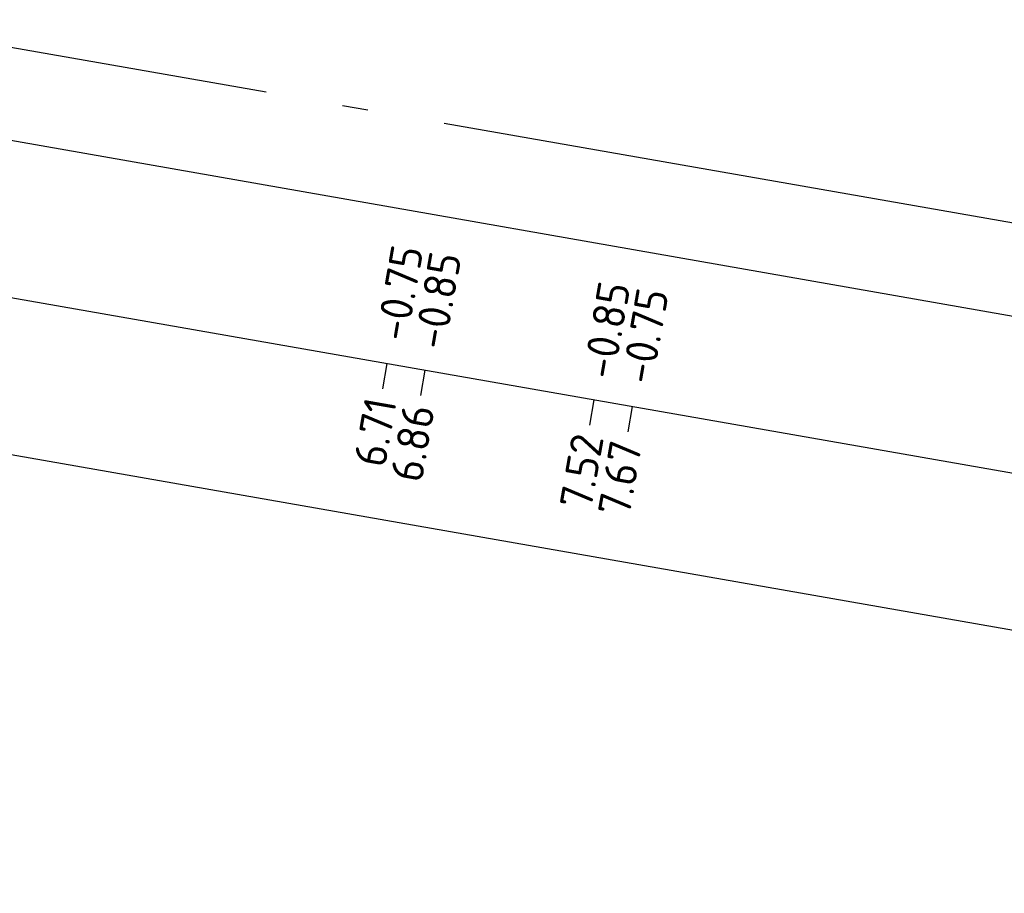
# Model space of a CAD drawing. Header units: metres. Extents: x 2514 to 227642, y 1683 to 852646.
# Tile 373 of 462: x 114347.37 to 114351.19, y 425985.33 to 425988.72. Entities that reach past the tile are written whole.
import ezdxf
from ezdxf.enums import TextEntityAlignment as Align

# ---------------------------------------------------------------- set-up
doc = ezdxf.new("R2010")
doc.units = ezdxf.units.M
doc.linetypes.add('AL-NAP_LIJN', pattern=[15.25, 12, -1.5, 0.25, -1.5])
for name, color, linetype, lineweight in [('X-XX-AL-NAP-GD', 7, 'AL-NAP_LIJN', 25), ('X-XX-AL-PROFIELBALK-G', 7, 'Continuous', 25), ('X-XX-AL-PROFIELBALK-T25', 7, 'Continuous', 25)]:
    doc.layers.add(name, color=color, linetype=linetype, lineweight=lineweight)
doc.styles.add('NLCS-ISO-M50-T25', font='NLCS-ISO.ttf', dxfattribs={"height": 0.125})

msp = doc.modelspace()

# ---------------------------------------------------------------- linework, layer by layer
at = {"layer": 'X-XX-AL-NAP-GD', "ltscale": 0.2, "flags": 128}
msp.add_lwpolyline([(114330.6992, 425991.5291), (114363.2028, 425985.8271)], dxfattribs=at)
at = {"layer": 'X-XX-AL-PROFIELBALK-G', "ltscale": 0.05}
for p, q in [((114330.6377, 425991.1787), (114363.1413, 425985.4767)), ((114330.534, 425990.5877), (114363.0376, 425984.8857)), ((114330.4303, 425989.9967), (114362.934, 425984.2947))]:
    msp.add_line(p, q, dxfattribs=at)
at = {"layer": 'X-XX-AL-PROFIELBALK-G'}
for p, q in [((114348.7818, 425987.285), (114348.7991, 425987.3835)), ((114348.9296, 425987.2591), (114348.9468, 425987.3576)), ((114349.5845, 425987.1442), (114349.6018, 425987.2427)), ((114349.733, 425987.1181), (114349.7503, 425987.2166))]:
    msp.add_line(p, q, dxfattribs=at)

# ---------------------------------------------------------------- texts
at = {"layer": 'X-XX-AL-PROFIELBALK-T25', "style": 'NLCS-ISO-M50-T25'}
for s, p in [('-0.75', (114348.8789, 425987.8384)), ('-0.85', (114349.0266, 425987.8125)), ('-0.85', (114349.6816, 425987.6976)), ('-0.75', (114349.8301, 425987.6715)), ('6.71', (114348.7752, 425987.2474)), ('6.86', (114348.923, 425987.2215)), ('7.52', (114349.5779, 425987.1066)), ('7.67', (114349.7264, 425987.0806))]:
    msp.add_text(s, height=0.125, rotation=80.05, dxfattribs=at).set_placement(p, align=Align.MIDDLE_RIGHT)

doc.saveas('drawing.dxf')
